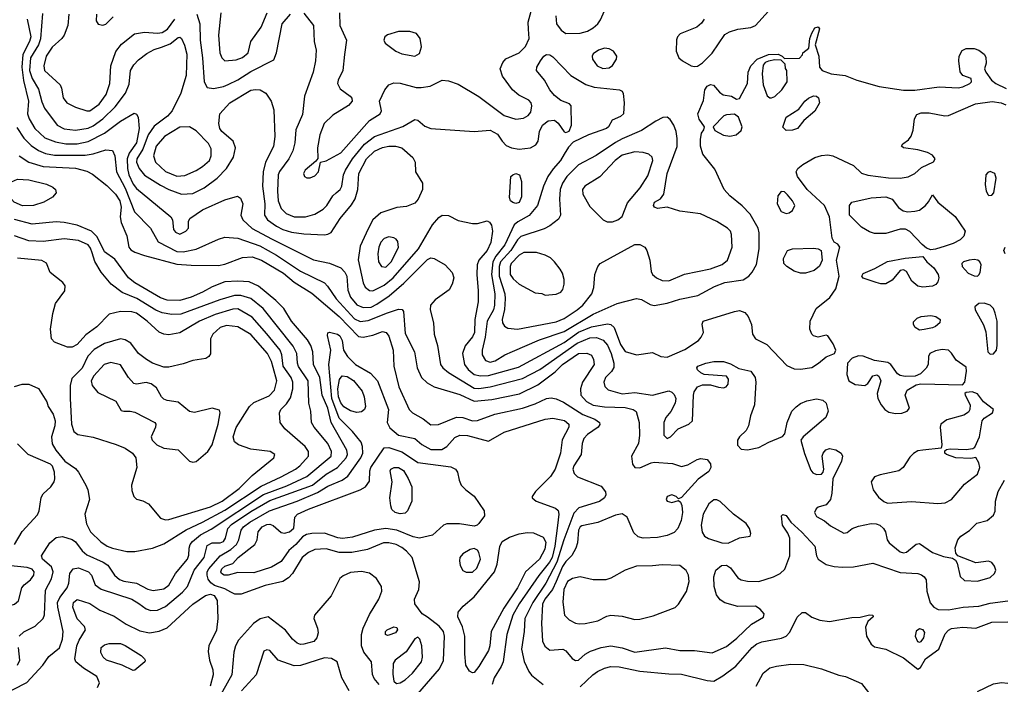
# Model space of a CAD drawing. Extents: x 1173029 to 1307123, y 522559 to 678521.
# Tile 476 of 623: x 1221448 to 1227572, y 627236 to 631371. Entities that reach past the tile are written whole.
import ezdxf

# ---------------------------------------------------------------- set-up
doc = ezdxf.new("R2010")
doc.units = 0

msp = doc.modelspace()

# ---------------------------------------------------------------- linework, layer by layer
at = {"layer": '0CON10XD'}
for points in [[(1221589.8, 631410.2), (1221577.8, 631252.2), (1221565.3, 631214.7), (1221515.2, 631135), (1221509, 631055), (1221525, 631005.4), (1221565, 630938.6), (1221585, 630860), (1221601.8, 630821.8), (1221681.1, 630715), (1221725, 630691.8), (1221795, 630683.8), (1221875, 630697.3), (1221905, 630711), (1221965.9, 630755), (1222041.5, 630828.5), (1222107.3, 630915), (1222129.4, 630970.6), (1222138, 631055), (1222158.9, 631091.1), (1222188, 631122), (1222239.5, 631160.5), (1222284.4, 631185.6), (1222330.6, 631199.4), (1222385, 631220.5), (1222435, 631260.9), (1222445, 631262.5), (1222455, 631254.4), (1222473.2, 631213.2), (1222487.2, 631157.2), (1222484.7, 631024.7), (1222451.2, 630915), (1222396.7, 630805), (1222368.6, 630771.4), (1222285, 630709.6), (1222247.5, 630655), (1222213.3, 630566.7), (1222176.7, 630505), (1222175, 630484), (1222190.7, 630445), (1222225, 630404.1), (1222325, 630340.8), (1222375, 630314.1), (1222455, 630285.4), (1222525, 630290.7), (1222595.6, 630325), (1222675.6, 630384.4), (1222734.6, 630445), (1222778, 630515), (1222790.4, 630575), (1222775.2, 630615.2), (1222706.2, 630675), (1222692.5, 630695), (1222686.1, 630725), (1222692.5, 630785), (1222755.6, 630854.4), (1222885, 630932), (1222915, 630937.7), (1222944.6, 630934.6), (1222979.4, 630915), (1223012.9, 630865), (1223029.6, 630809.6), (1223035.8, 630645), (1223026.8, 630583.2), (1222977.3, 630485), (1222962.2, 630425), (1222958.4, 630335), (1222973.3, 630225), (1222970.8, 630155), (1222990, 630125), (1223045, 630086.7), (1223085, 630064.8), (1223139.9, 630049.9), (1223215, 630038.9), (1223345, 630033.6), (1223365, 630036.5), (1223385, 630048.1), (1223442.5, 630135), (1223511.7, 630218.3), (1223534.2, 630255.8), (1223551.4, 630315), (1223558.1, 630415), (1223605.7, 630505), (1223655, 630552.3), (1223705, 630576.6), (1223745, 630584.2), (1223785, 630584.7), (1223824.7, 630574.7), (1223893, 630513), (1223907.5, 630485), (1223910.8, 630425), (1223954.4, 630354.4), (1223953.3, 630315), (1223926.2, 630253.8), (1223905, 630230), (1223855, 630209.2), (1223795, 630203.1), (1223695, 630170), (1223645, 630125.8), (1223615, 630070), (1223567, 629963), (1223553.4, 629876.6), (1223585, 629734.3), (1223597.7, 629707.7), (1223625, 629685.3), (1223645, 629684.7), (1223715, 629720), (1223771.1, 629765), (1223928.4, 629945), (1224015.6, 630094.4), (1224055, 630140.8), (1224075, 630154.4), (1224115, 630153.1), (1224175, 630122.2), (1224265, 630102.9), (1224296.2, 630103.8), (1224355, 630120), (1224371.1, 630111.1), (1224382.3, 630092.3), (1224390, 630055), (1224379.3, 629985), (1224355, 629935.6), (1224303.1, 629875), (1224293.8, 629845), (1224291.6, 629785), (1224300.5, 629685), (1224299.5, 629615), (1224279.7, 629505), (1224276.3, 629425), (1224265, 629398.9), (1224218.3, 629341.7), (1224202.7, 629295), (1224214.1, 629225), (1224237.2, 629195), (1224275, 629164.2), (1224314.4, 629154.4), (1224365, 629156.6), (1224550.5, 629209.5), (1224835, 629363.5), (1224925, 629426.9), (1225005, 629460.8), (1225105, 629478.6), (1225125, 629474.6), (1225146.5, 629456.5), (1225185, 629349.5), (1225215, 629307.1), (1225285, 629286.2), (1225385, 629300.8), (1225436.5, 629276.5), (1225475, 629272.1), (1225585, 629319.3), (1225670.5, 629375), (1225687.8, 629395), (1225701.9, 629425), (1225693.9, 629476.1), (1225700, 629495), (1225895, 629556.4), (1225925, 629560.9), (1225958.3, 629548.3), (1225980, 629525), (1225999.5, 629475), (1226006.9, 629415), (1226025, 629385.8), (1226095, 629350), (1226219.1, 629219.1), (1226265, 629199.4), (1226305, 629197.3), (1226375, 629207.9), (1226416.4, 629233.6), (1226465, 629273.3), (1226516.3, 629293.7), (1226524.2, 629315.8), (1226508.2, 629355), (1226475, 629403.3), (1226465, 629407.5), (1226414.1, 629395.9), (1226385, 629404.4), (1226375, 629414), (1226362.5, 629445), (1226364.3, 629495), (1226402.9, 629575), (1226488.3, 629641.7), (1226523.8, 629696.2), (1226545.8, 629775), (1226529.1, 629875), (1226550, 629955), (1226537.5, 629975), (1226515, 629987.5), (1226502.7, 630012.7), (1226485, 630143.8), (1226453.2, 630215), (1226347.3, 630315), (1226287.1, 630395), (1226278.8, 630425), (1226288.9, 630445), (1226320.1, 630469.9), (1226395, 630513.8), (1226435, 630526), (1226475, 630531.1), (1226505, 630523.8), (1226634, 630464), (1226685, 630416.9), (1226724, 630404), (1226852.6, 630387.4), (1226925, 630385.9), (1226975, 630393.3), (1227015.3, 630414.7), (1227057.9, 630452.1), (1227132.1, 630487.9), (1227142, 630505), (1227125, 630527.5), (1227095, 630544.2), (1227035, 630560.8), (1226945, 630573.8), (1226932.5, 630585), (1226940.5, 630599.5), (1226975.7, 630624.3), (1226993.4, 630646.6), (1227005.4, 630684.6), (1227013.6, 630755), (1227029.2, 630780.8), (1227055, 630791.2), (1227105, 630792.1), (1227203.4, 630773.4), (1227225, 630774.7), (1227392.9, 630847.1), (1227496.7, 630863.3)], [(1222699.5, 631415), (1222685.4, 631275), (1222693.9, 631165), (1222705, 631134.3), (1222725, 631115.6), (1222795, 631121.1), (1222835, 631136.4), (1222868.9, 631165), (1222886.7, 631235), (1222949.3, 631325), (1222987.1, 631415)], [(1223215, 631412.9), (1223275.7, 631335), (1223280, 631235), (1223291.7, 631181.7), (1223287.5, 631115), (1223274.4, 631045), (1223220.5, 630895), (1223207.8, 630782.2), (1223166.4, 630685), (1223158.7, 630605), (1223146.6, 630555), (1223122.2, 630505), (1223065, 630427.3), (1223055.8, 630405), (1223051.1, 630305), (1223057, 630245), (1223075, 630195.5), (1223105.6, 630165), (1223155, 630143.6), (1223225, 630144.2), (1223285, 630160.8), (1223335, 630192.7), (1223358.5, 630215), (1223395.3, 630274.7), (1223416, 630294), (1223441.5, 630315), (1223452.5, 630335), (1223463.3, 630405), (1223475.2, 630435), (1223519.3, 630505), (1223593.7, 630596.3), (1223655, 630643.5), (1223832.4, 630707.6), (1223905, 630750), (1223925, 630745.8), (1223968.3, 630708.3), (1224005, 630693.8), (1224275, 630675.6), (1224375, 630684.4), (1224419.8, 630659.8), (1224448.6, 630615), (1224475, 630589.5), (1224508, 630575), (1224555, 630564.8), (1224626, 630575), (1224658, 630592), (1224674.1, 630615.9), (1224681.8, 630675), (1224700.7, 630715), (1224735, 630742.1), (1224774, 630746), (1224797.4, 630727.4), (1224835, 630674), (1224845, 630670), (1224865, 630676.7), (1224880, 630715), (1224877.5, 630835), (1224867, 630847), (1224815, 630868), (1224775, 630899.2), (1224745, 630935.8), (1224711.9, 630995), (1224663.1, 631055), (1224664.4, 631075), (1224688.1, 631115), (1224708.6, 631145), (1224725, 631154.4), (1224745, 631152.2), (1224765, 631140.6), (1224876.7, 631025), (1224969.1, 630969.1), (1225021.5, 630951.5), (1225180, 630935), (1225196, 630926), (1225201.2, 630911.2), (1225208.9, 630855), (1225204, 630785), (1225185, 630769.2), (1225132.9, 630747.1), (1225110.8, 630705), (1225098, 630695), (1224985.6, 630654.4), (1224890.5, 630609.5), (1224861.7, 630578.3), (1224835, 630534.2), (1224812.5, 630495), (1224765.9, 630444.1), (1224732.8, 630395), (1224705.9, 630335), (1224668.9, 630215), (1224616.8, 630153.2), (1224546.1, 630113.9), (1224524.5, 630095.5), (1224465, 629970), (1224409.3, 629900.7), (1224390.3, 629865), (1224383.3, 629785), (1224403.7, 629665), (1224402.5, 629595), (1224394.5, 629565), (1224355.6, 629495), (1224344.4, 629395), (1224323.9, 629315), (1224325.2, 629285.2), (1224345, 629250.9), (1224375, 629240.4), (1224405, 629249.2), (1224465, 629285.4), (1224514.3, 629305.7), (1224680.6, 629379.4), (1224835, 629430.9), (1225015, 629539.8), (1225165, 629605.4), (1225285, 629637.3), (1225315, 629630), (1225369.1, 629599.1), (1225395, 629592.5), (1225475, 629607.5), (1225555, 629632.9), (1225665.3, 629654.7), (1225769.4, 629710.6), (1225835, 629735.9), (1225947.3, 629752.7), (1225983.3, 629775), (1226005, 629800), (1226031.9, 629848.1), (1226046.9, 629945), (1226047.7, 630045), (1226041.2, 630075), (1225992.1, 630162.1), (1225942.7, 630212.7), (1225864.7, 630274.7), (1225830, 630315), (1225771.7, 630441.7), (1225697.1, 630535), (1225682.2, 630585), (1225682.9, 630625), (1225688.8, 630665), (1225703.6, 630686.4), (1225707.5, 630705), (1225675, 630752.5), (1225666, 630785), (1225701.2, 630868.8), (1225710, 630935), (1225725, 630958), (1225745, 630968.1), (1225764.3, 630964.3), (1225801.1, 630921.1), (1225824.5, 630904.5), (1225875.7, 630895.7), (1225907, 630877), (1225925, 630880), (1225976, 630975), (1225980, 631045), (1225996, 631085), (1226035, 631126), (1226106, 631154), (1226166.1, 631156.1), (1226190, 631145), (1226205, 631130), (1226298.3, 631131.7), (1226317, 631153), (1226320, 631165), (1226357.5, 631195), (1226363.8, 631255), (1226375, 631287.5), (1226395, 631320), (1226415, 631326.7), (1226422.5, 631315), (1226396.2, 631215), (1226418, 631145), (1226422, 631075), (1226440, 631055), (1226494.7, 631034.7), (1226583.6, 631023.6), (1226655, 630995.6), (1226795, 630955.6), (1226945, 630933.5), (1227015, 630932.1), (1227167, 630953), (1227285, 630947.5), (1227315, 630954.4), (1227358.8, 630975), (1227368.8, 630985), (1227365.9, 631005.9), (1227315, 631023.8), (1227297, 631047), (1227288.8, 631115), (1227291.5, 631145), (1227311.2, 631178.8), (1227335, 631192.9), (1227385, 631192.9), (1227415, 631182.5)], [(1223437.1, 631415), (1223440, 631335), (1223480.6, 631245), (1223468.9, 631155), (1223457.5, 631055), (1223428.5, 630995), (1223425.6, 630975), (1223442.1, 630942.1), (1223504.3, 630895), (1223513.2, 630883.2), (1223516, 630865), (1223492.6, 630837.4), (1223395, 630777.8), (1223341.5, 630725), (1223314.6, 630655), (1223301.1, 630575), (1223301.7, 630508.3), (1223289.3, 630490.7), (1223224.3, 630435), (1223212.9, 630415), (1223220, 630395), (1223235, 630387.5), (1223255, 630387.1), (1223285, 630399.4), (1223306.9, 630425), (1223320, 630485), (1223355, 630492.5), (1223445, 630543.1), (1223625, 630744.4), (1223690, 630785), (1223699.2, 630805), (1223686.7, 630865), (1223718.8, 630935), (1223744.2, 630965.8), (1223775, 630977.5), (1223815, 630975.5), (1223915, 630950.4), (1223945, 630949.1), (1224002.4, 630957.6), (1224075, 630994.5), (1224115, 630991.5), (1224175, 630970), (1224303.1, 630893.1), (1224461.4, 630775), (1224535, 630753.3), (1224581.5, 630758.5), (1224610.6, 630775), (1224626.7, 630795), (1224633.1, 630835), (1224629.4, 630855), (1224615, 630871.4), (1224552.6, 630902.6), (1224514.1, 630934.1), (1224450.9, 631020.9), (1224437.7, 631065), (1224452.7, 631105), (1224471.7, 631128.3), (1224555, 631164.6), (1224594, 631205), (1224616.7, 631255), (1224612.7, 631312.7), (1224610.8, 631355), (1224630.5, 631425)], [(1224783.8, 631395), (1224787.3, 631345), (1224815.3, 631305.3), (1224845, 631284.5), (1224935, 631287.2), (1224979.5, 631300.5), (1225015, 631320), (1225044.6, 631345.4), (1225060.5, 631369.5), (1225099.5, 631460.5)], [(1225645, 631079.4), (1225665, 631083.1), (1225695, 631102.9), (1225755, 631162.9), (1225835, 631278.6), (1225863.3, 631295), (1225915, 631311.9), (1225995, 631322.5), (1226025, 631334.3), (1226105.6, 631425)], [(1221495.4, 631375.4), (1221517.8, 631265), (1221509.6, 631235), (1221468.5, 631155), (1221461.6, 631075), (1221472.5, 630992.5), (1221503.8, 630865), (1221497.2, 630785), (1221507.2, 630755), (1221542.4, 630695), (1221605, 630636.4), (1221670.4, 630610.4), (1221735, 630599.4), (1221805, 630599.6), (1221875, 630612.4), (1221975, 630664.3), (1222075, 630740), (1222161.1, 630788.9), (1222175, 630784.2), (1222184.7, 630764.7), (1222190.4, 630695), (1222174.5, 630605), (1222129.9, 630540.1), (1222115.9, 630505), (1222118, 630445), (1222126.9, 630405), (1222155, 630347.2), (1222175, 630320.4), (1222388.6, 630145), (1222398.6, 630125), (1222404.1, 630065.9), (1222418.3, 630048.3), (1222445, 630037.5), (1222482, 630055), (1222497.5, 630075), (1222499.2, 630115), (1222507.5, 630135), (1222585, 630188.2), (1222725, 630249.5), (1222803.9, 630273.9), (1222820.8, 630260.8), (1222835.5, 630225.5), (1222823.8, 630155), (1222836, 630125), (1222895, 630072.6), (1223015, 630008.5), (1223275, 629876.4), (1223375, 629857.3), (1223445, 629827.3), (1223470.3, 629800.3), (1223483.7, 629775), (1223488.3, 629688.3), (1223505.8, 629645), (1223545, 629596.6), (1223585, 629579.8), (1223635, 629582.7), (1223669.8, 629600.2), (1223746.2, 629653.8), (1223838.1, 629731.9), (1223985, 629878.2), (1224005, 629888.6), (1224025.7, 629885.7), (1224095.5, 629845), (1224137.6, 629797.6), (1224148.5, 629765), (1224137.9, 629725), (1224119.1, 629690.9), (1224031.5, 629628.5), (1224003.9, 629595), (1224000.4, 629565), (1224021.8, 629485), (1224027.1, 629415), (1224047.7, 629345), (1224066.2, 629225), (1224080, 629205), (1224116, 629176), (1224275, 629079.3), (1224305, 629077), (1224375, 629087), (1224575, 629139.6), (1224684.1, 629195), (1224915, 629359.2), (1224995, 629391), (1225035, 629393), (1225077.7, 629377.7), (1225105, 629345.5), (1225127.2, 629295), (1225144.8, 629235), (1225143.8, 629206.2), (1225128.7, 629181.3), (1225091.1, 629145), (1225081.2, 629115), (1225088.5, 629088.5), (1225108.7, 629068.7), (1225195, 629042.8), (1225275, 629051.2), (1225385, 629035.4), (1225485, 629060.9), (1225504.6, 629054.6), (1225519.8, 629039.8), (1225530, 629015), (1225524.3, 628985.7), (1225497.3, 628932.7), (1225467.5, 628895), (1225455.7, 628864.3), (1225455.7, 628785.7), (1225475, 628765.8), (1225495.8, 628775), (1225544.5, 628825.5), (1225610, 628855), (1225633.3, 628875), (1225640, 629035), (1225644.1, 629055.9), (1225665, 629087.5), (1225695, 629100), (1225745, 629100), (1225795, 629083.8), (1225825, 629081.2), (1225842.3, 629087.7), (1225855.8, 629104.2), (1225856.2, 629135), (1225845, 629153.3), (1225705, 629163.8), (1225683.9, 629173.9), (1225665, 629192.5), (1225660, 629205), (1225666.7, 629215), (1225715.5, 629234.5), (1225765, 629243.6), (1225825, 629243.6), (1225869.8, 629229.8), (1225920.6, 629200.6), (1225995, 629183.8), (1226022.9, 629145), (1226026.8, 629116.8), (1226019.2, 628975), (1225994.6, 628905.4), (1225982.1, 628845), (1225966, 628815), (1225924.5, 628775), (1225913.8, 628755), (1225913.3, 628723.3), (1225935, 628698.1), (1225975, 628695.4), (1226045, 628709.4), (1226107.3, 628742.7), (1226192.4, 628777.6), (1226208, 628795), (1226222.2, 628865), (1226251.9, 628935), (1226276.9, 628963.1), (1226305, 628982.5), (1226345, 629000), (1226405, 629012.5), (1226444.5, 629004.5), (1226464.2, 628985), (1226477.5, 628935), (1226461.9, 628895), (1226321.2, 628775), (1226306.2, 628755), (1226328.8, 628671.2), (1226368.8, 628568.8), (1226382.4, 628552.4), (1226405, 628541.9), (1226435, 628544), (1226446.2, 628555), (1226449.2, 628575), (1226440.4, 628655), (1226445.5, 628675), (1226462.9, 628695), (1226485, 628702.3), (1226525.3, 628695.3), (1226557.5, 628675), (1226567.1, 628655), (1226560.8, 628625), (1226506.2, 628515), (1226500, 628425), (1226490.8, 628385), (1226465, 628352), (1226415, 628338), (1226401.7, 628328.3), (1226392.2, 628305), (1226405, 628279.2), (1226455, 628252), (1226491.7, 628221.7), (1226575, 628176.7), (1226595, 628180), (1226626.2, 628205), (1226665, 628220.5), (1226745, 628236.8), (1226775, 628233.8), (1226797.5, 628225), (1226820.8, 628205), (1226832.5, 628185), (1226844.3, 628135), (1226857.1, 628115), (1226925, 628060.6), (1226945, 628053.1), (1226965, 628056.9), (1227023.3, 628106.7), (1227045, 628111.1), (1227126.6, 628056.6)], [(1221753.9, 631405), (1221748.5, 631335), (1221725.6, 631275), (1221711.4, 631255), (1221650.1, 631199.9), (1221612.4, 631145), (1221599.4, 631085), (1221603.4, 631055), (1221699.1, 630965), (1221708.8, 630945), (1221719.6, 630885), (1221742.5, 630855), (1221795, 630827.4), (1221865, 630803.5), (1221885, 630804.7), (1221942, 630845), (1221985.9, 630905), (1222008.4, 630975), (1222015.8, 631084.2), (1222047, 631173), (1222081.3, 631218.7), (1222162.5, 631282.5), (1222225, 631294), (1222305, 631287.4), (1222335, 631291.2), (1222368, 631312), (1222413, 631375)], [(1221926.2, 631405), (1221923.8, 631365), (1221936.7, 631343.3), (1221965, 631338), (1221985, 631344), (1222030.7, 631389.3)], [(1222549.2, 631405), (1222568.8, 631345), (1222570, 631245), (1222584.8, 631135), (1222594.7, 630984.7), (1222615, 630950), (1222653.2, 630943.2), (1222715, 630954.7), (1222745, 630967.2), (1222805, 630996.5), (1222885, 631049.7), (1223029.3, 631120.7), (1223045.4, 631164.6), (1223080.4, 631345), (1223131.9, 631405)], [(1225705, 631375.7), (1225689.5, 631350.5), (1225660.8, 631325), (1225557.3, 631282.7), (1225540, 631265), (1225533.6, 631246.4), (1225531.5, 631175), (1225547.8, 631135), (1225570.8, 631115), (1225625, 631084.4), (1225645, 631079.4)], [(1223905, 631144.3), (1223935, 631161.2), (1223947.6, 631202.4), (1223940, 631255), (1223915.4, 631285.4), (1223875, 631297.8), (1223805, 631297.8), (1223735, 631277.1), (1223720, 631265), (1223712.5, 631245), (1223722, 631225), (1223788.8, 631175), (1223825, 631159.4), (1223905, 631144.3)], [(1225075, 631068.5), (1225115, 631071.1), (1225135, 631085.8), (1225160.5, 631125), (1225161.5, 631145), (1225141.1, 631175), (1225115, 631190), (1225085, 631193.6), (1225047.8, 631182.2), (1225015, 631158), (1225008.6, 631145), (1225011.9, 631125), (1225040, 631085), (1225075, 631068.5)], [(1227415, 631182.5), (1227446.7, 631156.7), (1227457.3, 631137.3), (1227459.5, 631100.5), (1227450, 631065), (1227456.7, 631045), (1227493.8, 630995), (1227519.4, 630975), (1227585, 630942.3)], [(1226125, 630884.3), (1226145, 630894.3), (1226189.2, 630935), (1226221.4, 630985), (1226220, 631055), (1226211.7, 631068.3), (1226210, 631095), (1226185, 631120), (1226145, 631121.2), (1226105.9, 631114.1), (1226085.9, 631104.1), (1226072.5, 631087.5), (1226066.9, 631035), (1226071.9, 630965), (1226098.3, 630898.3), (1226113.3, 630885), (1226125, 630884.3)], [(1226215, 630682), (1226195, 630702.5), (1226216.2, 630765), (1226294.5, 630815.5), (1226332.5, 630865), (1226355, 630882.9), (1226385, 630897.8), (1226405, 630895.6), (1226416.7, 630885), (1226423.3, 630855), (1226395, 630802), (1226325.6, 630744.4), (1226286.2, 630695), (1226255, 630684), (1226215, 630682)], [(1227496.7, 630863.3), (1227553.3, 630853.3), (1227581.2, 630841.2)], [(1224545, 629444.6), (1224785, 629492.2), (1224835, 629511.6), (1224916.1, 629565), (1224951.1, 629595), (1225006.2, 629665), (1225018.5, 629705), (1225025.5, 629785), (1225044.3, 629835), (1225059.2, 629855), (1225275, 629973.1), (1225305, 629971.9), (1225335.8, 629955), (1225348.6, 629935), (1225368.6, 629875), (1225375.7, 629805), (1225384.2, 629785), (1225409.2, 629765), (1225445, 629748.5), (1225485, 629746.2), (1225582.6, 629787.4), (1225745, 629821.2), (1225817, 629847), (1225850, 629875), (1225879.5, 629955), (1225876.5, 630035), (1225868.5, 630055), (1225850, 630075), (1225785, 630115.4), (1225682.6, 630162.6), (1225555, 630180), (1225475, 630204.2), (1225415, 630195.8), (1225396.2, 630205), (1225390, 630215), (1225396, 630235), (1225435, 630256.2), (1225454.6, 630285.4), (1225476.2, 630415), (1225538.2, 630581.8), (1225538.5, 630631.5), (1225531.2, 630675), (1225516.9, 630715), (1225495, 630750), (1225475, 630764.6), (1225448.1, 630761.9), (1225405, 630740.9), (1225315, 630681.5), (1225195, 630630.8), (1225155, 630606.7), (1225034.5, 630525.5), (1224925, 630468.5), (1224851.3, 630395), (1224824.2, 630355), (1224810, 630315), (1224805.9, 630255), (1224812.2, 630155), (1224799.2, 630130.8), (1224745, 630089.1), (1224709.6, 630070.4), (1224565, 630022.1), (1224545, 630001.4), (1224503.6, 629935), (1224438.5, 629865), (1224431, 629835), (1224430.4, 629775), (1224465.7, 629665), (1224468.9, 629635), (1224462.8, 629567.2), (1224448.4, 629505), (1224450.4, 629485), (1224464.1, 629464.1), (1224485, 629451.5), (1224545, 629444.6)], [(1225865, 630647.1), (1225905, 630654.2), (1225935, 630681.2), (1225941.4, 630705), (1225918.8, 630765), (1225895, 630782.5), (1225845, 630780), (1225827.7, 630772.3), (1225762.5, 630705), (1225771.2, 630681.2), (1225825, 630652.9), (1225865, 630647.1)], [(1221430.9, 630700.9), (1221475, 630633.3), (1221519, 630589), (1221565, 630557.9), (1221609.2, 630539.2), (1221665, 630528.3), (1221855, 630529.4), (1221905, 630536.6), (1221985, 630561.1), (1222026.4, 630556.4), (1222040.4, 630525), (1222050.5, 630425), (1222105, 630322), (1222161.9, 630175), (1222262.2, 630075), (1222309.5, 629989.5), (1222425, 629928), (1222464.1, 629925.9), (1222546.4, 629943.6), (1222685, 630006.2), (1222725, 630017.1), (1222805, 630011.4), (1222942.1, 629965), (1223045.1, 629905.1), (1223195, 629806.1), (1223343.4, 629733.4), (1223363.5, 629713.5), (1223416.7, 629635), (1223530.4, 629510.4), (1223565, 629494.3), (1223615, 629499), (1223735, 629547.5), (1223805, 629570), (1223827.3, 629567.3), (1223835.8, 629555), (1223845, 629418.8), (1223903.3, 629305), (1223920, 629205), (1223947.5, 629145), (1223982.3, 629112.3), (1224026.7, 629086.7), (1224185, 629039.5), (1224275, 628997.1), (1224385, 629008.9), (1224557.5, 629042.5), (1224671, 629099), (1224779.9, 629180.1), (1224825.3, 629225), (1224925, 629293.3), (1224975.9, 629295.9), (1225003.9, 629283.9), (1225017.1, 629257.1), (1225022, 629225), (1224949.4, 629115), (1224935.9, 629075), (1224939.4, 629035), (1224972.8, 628995), (1225015, 628973.1), (1225085, 628962.2), (1225215, 628957.4), (1225265, 628945.9), (1225282.4, 628932.4), (1225300.9, 628865), (1225302.9, 628785), (1225296.9, 628733.1), (1225253.5, 628655), (1225260, 628605), (1225274, 628585), (1225305, 628582.2), (1225375, 628614.4), (1225395, 628617.8), (1225508.9, 628608.9), (1225565, 628590), (1225605, 628601.2), (1225662.5, 628635), (1225685, 628640), (1225725, 628633.8), (1225745, 628606.7), (1225748.1, 628585), (1225735, 628560), (1225668.6, 628511.4), (1225565, 628397.5), (1225545, 628390), (1225532.5, 628405), (1225505, 628414), (1225475, 628403.3), (1225470, 628385), (1225476.2, 628375), (1225505, 628367.5), (1225545, 628380), (1225558.3, 628368.3), (1225567.6, 628347.6), (1225571.5, 628305), (1225563.6, 628255), (1225541.2, 628205), (1225518.7, 628181.3), (1225475, 628161.6), (1225415, 628149.6), (1225325.7, 628145.7), (1225295, 628152.5), (1225268.1, 628178.1), (1225227.1, 628275), (1225195, 628296.2), (1225155, 628288.9), (1225045, 628242.2), (1224945, 628221.1), (1224934.5, 628215), (1224923.6, 628195), (1224916.9, 628115), (1224907.4, 628082.6), (1224883.2, 628036.8), (1224845, 627999.4), (1224825, 627969.7), (1224784.3, 627875), (1224761.9, 627825), (1224715, 627764.7), (1224700.5, 627735), (1224693.3, 627615), (1224700.5, 627505), (1224715, 627472), (1224745, 627448), (1224827.5, 627455), (1224844.2, 627444.2), (1224885, 627396), (1224905, 627384.4), (1224925, 627385.6), (1224966.1, 627423.9), (1224998.8, 627441.2), (1225065, 627463.8), (1225125, 627475.4), (1225195, 627462.9), (1225275.3, 627434.7), (1225465, 627463.3), (1225555, 627445.3), (1225645, 627446.8), (1225755, 627431.5), (1225845, 627471.8), (1225908, 627522)], [(1222425, 630398.1), (1222475, 630401.9), (1222545, 630432.2), (1222585, 630457.5), (1222627.9, 630495), (1222639.2, 630525), (1222638.5, 630568.5), (1222622, 630602), (1222545, 630680), (1222505, 630704.4), (1222445, 630703.2), (1222349.6, 630645), (1222297.1, 630585), (1222281.4, 630525), (1222292.2, 630485), (1222355, 630425.9), (1222425, 630398.1)], [(1221445, 630523.2), (1221505, 630484.3), (1221595, 630457.3), (1221795, 630446.5), (1221865, 630428.8), (1221900.8, 630410.8), (1221989.5, 630339.5), (1222045, 630286.1), (1222070.4, 630245), (1222079.6, 630205), (1222074.2, 630145), (1222078.5, 630108.5), (1222114.1, 630025.9), (1222126.4, 629956.4), (1222139.8, 629939.8), (1222164.7, 629924.7), (1222223.6, 629903.6), (1222425, 629850.9), (1222515, 629843.2), (1222685, 629841.5), (1222725, 629850), (1222835, 629891.6), (1222893.6, 629896.4), (1222951.8, 629875), (1223090, 629795), (1223155, 629738.9), (1223265, 629670.3), (1223435, 629524.8), (1223555, 629400), (1223584.6, 629395.4), (1223645, 629408.2), (1223705, 629430.3), (1223728.2, 629425), (1223745, 629401.4), (1223771.1, 629315), (1223774.5, 629215), (1223806.4, 629086.4), (1223871.8, 628945), (1223891.9, 628925), (1223958.5, 628888.5), (1224005, 628849.6), (1224053.1, 628853.1), (1224165, 628898.2), (1224205, 628896.4), (1224265.3, 628875.3), (1224295, 628876.8), (1224404, 628916), (1224575.9, 628954.1), (1224655, 628981.1), (1224725, 629013.5), (1224755, 629018.7), (1224785, 629013.1), (1224831.7, 628991.7), (1224951.8, 628915), (1225025.2, 628885.2), (1225053.8, 628865), (1225056.6, 628853.4), (1225047.1, 628835), (1224979.8, 628790.2), (1224958.1, 628765), (1224946.8, 628735), (1224941.2, 628665), (1224894.5, 628595.5), (1224888.8, 628575), (1224897.2, 628547.2), (1224917, 628527), (1225065, 628468.6), (1225092.7, 628432.7), (1225094.2, 628415), (1225085.7, 628395), (1225055, 628373.5), (1224926.1, 628333.9), (1224895, 628300), (1224831.9, 628135), (1224789.5, 627995), (1224721.4, 627865), (1224639.1, 627745), (1224590.6, 627645), (1224586.5, 627565), (1224569.5, 627455), (1224586.8, 627376.8), (1224614.8, 627314.8), (1224632.6, 627292.6), (1224705, 627233.6)], [(1225135, 630112.9), (1225168, 630125), (1225195, 630146), (1225228.3, 630231.7), (1225307.9, 630325), (1225355, 630400), (1225386.1, 630495), (1225381.8, 630515), (1225360.8, 630535), (1225325.3, 630545.3), (1225275, 630548.4), (1225195, 630528.9), (1225152.1, 630495), (1225056.9, 630393.1), (1224964, 630335), (1224948, 630315), (1224951.4, 630285), (1224995, 630208.1), (1225077.5, 630125), (1225103.3, 630113.3), (1225135, 630112.9)], [(1227477, 630277), (1227495, 630280), (1227508, 630295), (1227522.9, 630385), (1227514.2, 630414.2), (1227485, 630427.5), (1227469.7, 630420.3), (1227458, 630405), (1227452.9, 630345), (1227460, 630305), (1227471.7, 630281.7), (1227477, 630277)], [(1221465, 630213.5), (1221413.3, 630235), (1221398.2, 630255), (1221388.3, 630288.3), (1221385.5, 630335), (1221397.7, 630362.3), (1221435, 630379.1), (1221505, 630375.3), (1221615, 630347.3), (1221655, 630329.2), (1221671.2, 630315), (1221675.9, 630294.1), (1221653, 630267), (1221598.8, 630235), (1221535, 630214.6), (1221465, 630213.5)], [(1224535, 630226.9), (1224515, 630232.9), (1224502, 630245), (1224494.2, 630265), (1224503.8, 630395), (1224515, 630406.7), (1224535, 630413.3), (1224556.2, 630405), (1224570, 630365), (1224568.9, 630268.9), (1224555, 630234.4), (1224535, 630226.9)], [(1226215, 630164.4), (1226235, 630169.4), (1226255, 630184.2), (1226270, 630215), (1226255.5, 630245), (1226225, 630281.9), (1226205, 630299.4), (1226185, 630302), (1226164.3, 630275), (1226160.5, 630225), (1226185, 630176.9), (1226215, 630164.4)], [(1227115, 629938.8), (1227089.5, 629949.5), (1227061.7, 629971.7), (1226985, 630054), (1226958.5, 630068.5), (1226925, 630068.1), (1226835, 630040.5), (1226765, 630041.1), (1226735, 630051.4), (1226685, 630080.8), (1226610, 630155), (1226608.8, 630215), (1226625, 630236.2), (1226745, 630262.3), (1226835, 630269.3), (1226875, 630254.6), (1226915, 630202.5), (1226942.8, 630182.8), (1226973.3, 630176.7), (1227015, 630179.2), (1227045, 630186.9), (1227082.2, 630215), (1227102, 630238), (1227125, 630282.5), (1227160, 630235), (1227266.2, 630146.2), (1227328.1, 630055), (1227320.6, 630025), (1227298.5, 630001.5), (1227255, 629977.9), (1227205, 629961.8), (1227145, 629944.3), (1227115, 629938.8)], [(1221235, 627116.5), (1221493.3, 627246.7), (1221592.2, 627355), (1221630.5, 627409.5), (1221695, 627463.1), (1221713.6, 627516.4), (1221718.1, 627565), (1221685.6, 627715), (1221684.4, 627745), (1221697.6, 627775), (1221743.3, 627835), (1221753.7, 627865), (1221759.7, 627925), (1221781.2, 627955), (1221815, 627961), (1221875.6, 627935), (1221895.7, 627915), (1221918.1, 627855), (1221955, 627827.7), (1222145, 627765.3), (1222189, 627739), (1222235, 627705.5), (1222265, 627695.5), (1222305, 627697.9), (1222355, 627719.6), (1222460.8, 627809.2), (1222492.2, 627845), (1222534.3, 627945), (1222596.6, 628025), (1222615, 628099.1), (1222645, 628116.8), (1222695, 628116.7), (1222715.2, 628124.8), (1222727.7, 628145), (1222742.7, 628205), (1222765, 628230.3), (1222885, 628310.3), (1223005, 628378.4), (1223269.4, 628475), (1223355, 628542.4), (1223425, 628585.3), (1223479.8, 628645), (1223487.3, 628665), (1223482.5, 628692.5), (1223385.4, 628865.4), (1223365.4, 628955), (1223328.7, 629035), (1223315.9, 629145), (1223276.7, 629225), (1223272.3, 629305), (1223259.4, 629345), (1223239.3, 629379.3), (1223139.3, 629495), (1223091.5, 629575), (1223042.3, 629625), (1222932.7, 629712.7), (1222875, 629740.3), (1222805, 629745.3), (1222725, 629740.8), (1222645, 629710), (1222585, 629676.7), (1222514.4, 629645), (1222445, 629623.5), (1222365, 629626.2), (1222325, 629640.5), (1222165, 629733.7), (1222125.4, 629765), (1222040.6, 629880.6), (1221975, 629927.5), (1221929.9, 630019.9), (1221895, 630054.8), (1221805, 630092.5), (1221725, 630110), (1221675, 630113.3), (1221525, 630100), (1221415, 630128.1)], [(1221445.7, 627535), (1221475, 627563.1), (1221545, 627597.3), (1221595, 627644.4), (1221601.9, 627668.1), (1221608.8, 627821.2), (1221647, 627893), (1221656.8, 627935), (1221645.7, 627965.7), (1221590.4, 628015), (1221584.6, 628035), (1221636.4, 628115), (1221675, 628148.5), (1221715, 628155.9), (1221775, 628137.1), (1221795, 628121.5), (1221836.1, 628066.1), (1221865, 628040.4), (1221966.6, 627996.6), (1221997.1, 627977.1), (1222038.6, 627915), (1222068.3, 627888.3), (1222095, 627878.4), (1222175, 627865.6), (1222245, 627827.8), (1222278.5, 627818.5), (1222345, 627830), (1222375, 627852.9), (1222416.7, 627925), (1222492.6, 628015), (1222500.7, 628039.3), (1222503.4, 628083.4), (1222509.2, 628105), (1222523.6, 628125), (1222572.9, 628165), (1222638.6, 628201.4), (1222965, 628416.3), (1223110.1, 628469.9), (1223235, 628529.6), (1223384.7, 628655), (1223388.3, 628685), (1223365, 628734.5), (1223279.1, 628835), (1223262.5, 628865), (1223258.2, 628935), (1223245.9, 628985.9), (1223242, 629125), (1223182.6, 629212.6), (1223175.2, 629235), (1223172.7, 629295), (1223149.6, 629339.6), (1222961.8, 629575), (1222885, 629635.8), (1222824.5, 629654.5), (1222785.2, 629655.2), (1222692.5, 629627.5), (1222450.5, 629539.5), (1222395, 629536.9), (1222335, 629547.6), (1222295, 629564.8), (1222175.9, 629635.9), (1222084.8, 629674.8), (1222016.3, 629726.3), (1221955, 629799.5), (1221916.3, 629866.3), (1221899.5, 629920.5), (1221889.6, 629949.6), (1221875, 629970), (1221815, 629996.6), (1221725, 630006.9), (1221595, 629991.8), (1221505.7, 629995.7), (1221415, 630027.1)], [(1223725, 629832), (1223758.2, 629865), (1223804.5, 629954.5), (1223800.4, 629990.4), (1223790.8, 630005), (1223774.5, 630014.5), (1223745, 630019.6), (1223715, 630009.6), (1223695, 629986.2), (1223681.6, 629955), (1223676.2, 629915), (1223679.6, 629865), (1223699.4, 629835), (1223725, 629832)], [(1226305, 629793.3), (1226265, 629807.5), (1226220, 629835), (1226200.6, 629855), (1226198.1, 629885), (1226224.6, 629935.4), (1226255, 629945.4), (1226385, 629950), (1226415.7, 629945.7), (1226433.8, 629935), (1226439.1, 629875), (1226422.2, 629837.8), (1226389.5, 629810.5), (1226335, 629793.5), (1226305, 629793.3)], [(1227577.5, 629915), (1227568.8, 629935), (1227578.8, 629955)], [(1221415, 629088), (1221463.6, 629103.6), (1221505, 629103.8), (1221565.7, 629075.7), (1221616.7, 628993.3), (1221626.2, 628965), (1221655.8, 628915.8), (1221668.1, 628875), (1221667.5, 628845), (1221646.9, 628775), (1221651.3, 628731.3), (1221673.5, 628693.5), (1221729.2, 628625), (1221795, 628578.2), (1221815, 628556.5), (1221859.3, 628475), (1221871.1, 628445), (1221881.5, 628385), (1221853.6, 628295), (1221863.9, 628235), (1221888.2, 628185), (1221952.6, 628122.6), (1221991.9, 628095), (1222025, 628081.8), (1222115, 628061.5), (1222165, 628061.1), (1222275, 628083.8), (1222345, 628109.6), (1222483.3, 628196.7), (1222584.6, 628244.6), (1222725, 628320), (1222950.4, 628469.6), (1223075, 628525.7), (1223162.9, 628575), (1223190, 628595), (1223245.4, 628655), (1223245.4, 628685), (1223224.8, 628714.8), (1223096.7, 628825), (1223068.1, 628865), (1223063.3, 628925), (1223072.5, 628945), (1223108.4, 628981.6), (1223132.1, 629017.9), (1223146.5, 629073.5), (1223146.7, 629115), (1223136.1, 629145), (1223086.9, 629215), (1223078.1, 629285), (1223067.8, 629315), (1222985.6, 629415.6), (1222895, 629520), (1222805, 629572.7), (1222775, 629570.2), (1222663.2, 629536.8), (1222566.5, 629495), (1222445, 629423.1), (1222375, 629410.9), (1222343.9, 629413.9), (1222316.1, 629426.1), (1222241.2, 629495), (1222174.4, 629545), (1222145, 629553.6), (1222075, 629554.6), (1222005, 629539.4), (1221929, 629461), (1221860.3, 629409.7), (1221805, 629349.6), (1221775, 629333.6), (1221745, 629333.3), (1221664.1, 629364.1), (1221646, 629385), (1221640.5, 629445), (1221653.8, 629543.8), (1221671.5, 629605), (1221728.6, 629685), (1221732, 629715), (1221717, 629737), (1221638.7, 629798.7), (1221615, 629855.6), (1221585, 629872.9), (1221435, 629888.2)], [(1224717, 629657), (1224785, 629663.3), (1224815, 629676.7), (1224827, 629693), (1224835.7, 629725), (1224835.5, 629755), (1224824.7, 629794.7), (1224809.9, 629819.9), (1224775.3, 629865.3), (1224749.1, 629889.1), (1224716.8, 629906.8), (1224663.2, 629923.2), (1224585, 629921.8), (1224555, 629906.5), (1224505.3, 629855), (1224498.7, 629835), (1224499.6, 629785), (1224518.2, 629758.2), (1224555, 629726.1), (1224655, 629672.5), (1224695, 629668), (1224717, 629657)], [(1227065, 629707.1), (1227035, 629712.7), (1226996.5, 629745), (1226965, 629803.8), (1226945, 629815.8), (1226925, 629810), (1226875, 629750), (1226835, 629728.6), (1226805, 629727.1), (1226775.6, 629735.6), (1226695, 629763.8), (1226686.7, 629775), (1226695, 629791.2), (1226767.9, 629822.1), (1226845, 629866.5), (1226955, 629887.8), (1227065, 629897.5), (1227090, 629865), (1227135, 629826.9), (1227160.8, 629785), (1227164.5, 629765), (1227158.9, 629741.1), (1227146.2, 629723.8), (1227125, 629712.2), (1227065, 629707.1)], [(1227405, 629776.2), (1227415, 629783.8), (1227422.7, 629797.3), (1227428.5, 629845), (1227419.5, 629865), (1227406.9, 629875), (1227385, 629879.3), (1227353.3, 629875), (1227318, 629865), (1227307.5, 629855), (1227311.4, 629835), (1227347.5, 629795), (1227385, 629777.5), (1227405, 629776.2)], [(1227485, 629289.4), (1227505, 629292.7), (1227523.5, 629315), (1227528.9, 629345), (1227527.2, 629495), (1227515.9, 629545.9), (1227504.4, 629575), (1227484, 629595), (1227447, 629607), (1227414.6, 629605.4), (1227389.4, 629585), (1227390.6, 629565), (1227442.7, 629472.7), (1227458.3, 629428.3), (1227469.5, 629305), (1227485, 629289.4)], [(1227045, 629438.6), (1227018.6, 629455), (1227008.1, 629475), (1227007.9, 629492.1), (1227030, 629515), (1227055, 629524.6), (1227115, 629530.4), (1227146.2, 629525), (1227174.2, 629505), (1227172.5, 629485), (1227145, 629463.1), (1227125, 629453.3), (1227075, 629444.4), (1227045, 629438.6)], [(1222355, 628258.2), (1222375, 628262), (1222635, 628340), (1222707.2, 628375), (1222814.1, 628455), (1222894.3, 628535.7), (1223029.2, 628645), (1223036, 628665), (1223006.2, 628685), (1222885, 628698.8), (1222809.4, 628725), (1222785.4, 628745), (1222776.1, 628775), (1222795, 628834.3), (1222876.7, 628965), (1222905, 628988.4), (1222999.7, 629030.3), (1223032.5, 629065), (1223047.1, 629125), (1223025, 629208.1), (1223014.8, 629245), (1222990.5, 629295), (1222885, 629412.2), (1222805, 629460.8), (1222735, 629468.2), (1222695, 629455.9), (1222648.8, 629415), (1222634.5, 629384.5), (1222635, 629292.5), (1222625.5, 629274.5), (1222606.7, 629263.3), (1222525, 629251.1), (1222465, 629230), (1222375, 629209.1), (1222345, 629209.1), (1222275, 629233.8), (1222236.4, 629256.4), (1222187.8, 629295), (1222139.4, 629359.4), (1222105, 629378.5), (1222074.5, 629384.5), (1221975, 629355.9), (1221910.7, 629319.3), (1221872.9, 629277.1), (1221836.1, 629203.9), (1221772.3, 629137.7), (1221761.5, 629095), (1221761.3, 629015), (1221769.8, 628855), (1221785, 628807.8), (1221809.5, 628789.5), (1221905, 628773.8), (1222047.4, 628727.4), (1222105, 628704.5), (1222150, 628675), (1222170.6, 628645), (1222177.5, 628585), (1222143.3, 628475), (1222145, 628442.5), (1222158, 628405), (1222175, 628388), (1222215, 628377.5), (1222249.4, 628359.4), (1222325, 628268.8), (1222355, 628258.2)], [(1223925, 627175.5), (1224059.1, 627330.9), (1224085.3, 627384.7), (1224090.7, 627535), (1224083.9, 627565), (1224058.1, 627598.1), (1223985, 627653.2), (1223951.4, 627675), (1223905.8, 627735.8), (1223904.3, 627765), (1223931.4, 627825), (1223935.8, 627874.2), (1223888.5, 628025), (1223855, 628064.6), (1223825, 628088), (1223790.8, 628105), (1223745, 628116.3), (1223712, 628115), (1223612, 628075), (1223515, 628055.2), (1223435, 628056.7), (1223355, 628078.8), (1223285, 628074.2), (1223245, 628055.8), (1223205.4, 628025), (1223144.8, 627925.2), (1223120.8, 627899.2), (1223085, 627875.4), (1222975, 627850.3), (1222825, 627797.5), (1222787.3, 627797.3), (1222761.7, 627808.3), (1222725, 627829.6), (1222660, 627850), (1222637.1, 627867.1), (1222620.6, 627890.6), (1222613.9, 627915), (1222615.2, 627935), (1222625.6, 627955), (1222694.9, 628035.1), (1222762.3, 628075), (1222796.2, 628105), (1222811.4, 628135), (1222824.8, 628195), (1222840.2, 628215), (1222878.8, 628245), (1223001.8, 628315), (1223174.9, 628375.1), (1223299.9, 628430.1), (1223365, 628468), (1223453.5, 628506.5), (1223488.7, 628531.3), (1223570, 628645), (1223581.9, 628675), (1223580.7, 628715), (1223572.7, 628742.7), (1223518.8, 628808.8), (1223435, 628891.9), (1223389.5, 629015), (1223371.7, 629225), (1223384.4, 629315), (1223363, 629407), (1223365, 629422.5), (1223375, 629426.2), (1223425, 629414.4), (1223438.9, 629405), (1223454.6, 629375), (1223463.2, 629315), (1223486.8, 629275), (1223536.2, 629226.2), (1223631.3, 629171.3), (1223673.2, 629125), (1223742.9, 628945), (1223734.7, 628865), (1223751.2, 628831.2), (1223805, 628785.8), (1223905, 628766.2), (1223948.9, 628728.9), (1224005, 628696.5), (1224074, 628696), (1224105, 628714.6), (1224155, 628772.2), (1224185, 628786.6), (1224234.4, 628784.4), (1224365, 628748.1), (1224462, 628805), (1224716.2, 628885), (1224765, 628891.6), (1224837.8, 628877.8), (1224863.8, 628855), (1224863.8, 628835), (1224822.1, 628757.9), (1224812.7, 628675), (1224779.4, 628575), (1224750.8, 628529.2), (1224656, 628435), (1224636.7, 628405), (1224636.7, 628395), (1224661.2, 628375), (1224781.9, 628331.9), (1224797.4, 628317.4), (1224802.5, 628295), (1224794.1, 628224.1), (1224776.4, 628095), (1224760, 628025), (1224744.6, 627995), (1224676.6, 627913.4), (1224555, 627735.9), (1224516, 627665), (1224477.4, 627545), (1224455.2, 627374.8), (1224443.8, 627346.2), (1224398.9, 627275), (1224387.1, 627235)], [(1226895, 628920.8), (1226935, 628923.2), (1226967.5, 628935), (1226982.5, 628955), (1226956.7, 629035), (1226967.5, 629065), (1227025, 629098.8), (1227054, 629106), (1227311.7, 629098.3), (1227326.2, 629115), (1227338, 629185), (1227335, 629210), (1227272.4, 629252.4), (1227245, 629295.8), (1227225, 629314.4), (1227185, 629319.6), (1227145, 629311.1), (1227108.8, 629295), (1227100, 629275), (1227098.8, 629225), (1227086.8, 629203.2), (1227051.7, 629168.3), (1227017.7, 629152.3), (1226955, 629152), (1226925, 629158), (1226908.3, 629168.3), (1226867.5, 629225), (1226848.9, 629238.9), (1226765, 629250), (1226695, 629277.8), (1226665, 629280.6), (1226625.5, 629264.5), (1226597.1, 629235), (1226593, 629163), (1226605.7, 629125), (1226645, 629100.9), (1226704.4, 629095.6), (1226723.3, 629106.7), (1226755, 629156), (1226780.5, 629160.5), (1226792.3, 629152.3), (1226803.8, 629125), (1226781.2, 629045), (1226786, 629015), (1226807.5, 628975), (1226829.2, 628945), (1226855, 628928.5), (1226895, 628920.8)], [(1222525, 628617.1), (1222545, 628622.3), (1222619.5, 628685), (1222645.2, 628724.8), (1222683.1, 628855), (1222695.8, 628925), (1222690.8, 628940.8), (1222645, 628953.5), (1222535, 628927.9), (1222505, 628932.5), (1222435, 628990.6), (1222365, 629001.5), (1222345, 629010), (1222330, 629025), (1222299.7, 629079.7), (1222265.9, 629105.9), (1222235, 629113.8), (1222175, 629104.2), (1222157.3, 629107.3), (1222125, 629145.8), (1222075, 629223.3), (1222015, 629237.5), (1221974.4, 629225), (1221908.5, 629155), (1221893.5, 629125), (1221899.4, 629095), (1221935, 629050.6), (1222047.3, 628997.3), (1222080, 628940), (1222095, 628934.4), (1222135.6, 628935.6), (1222165, 628930), (1222288.1, 628865), (1222294.4, 628855), (1222293.5, 628835), (1222266.7, 628775), (1222272.2, 628755), (1222302.2, 628725), (1222345.3, 628705.3), (1222435, 628695.6), (1222505, 628624.5), (1222525, 628617.1)], [(1223545, 628926.9), (1223505, 628937.3), (1223465, 628962.2), (1223445, 628988), (1223430.3, 629025), (1223427.6, 629075), (1223437.7, 629132.3), (1223455, 629156.2), (1223485, 629151.6), (1223525, 629126.1), (1223578.8, 629058.8), (1223591.3, 629025), (1223598.9, 628965), (1223592.9, 628945), (1223575, 628931.1), (1223545, 628926.9)], [(1227158.7, 628361.3), (1227205, 628364.2), (1227245, 628385.7), (1227325, 628482), (1227405, 628542.5), (1227420, 628585), (1227415, 628613.3), (1227395, 628647.5), (1227365, 628641.2), (1227270, 628645), (1227213.3, 628665), (1227203.3, 628675), (1227201.7, 628688.3), (1227213, 628697), (1227235, 628700), (1227335, 628696.7), (1227377, 628703), (1227389.3, 628710.7), (1227418, 628775), (1227434.2, 628875), (1227448, 628892), (1227499.2, 628925), (1227505.7, 628945), (1227442.8, 628992.8), (1227405, 629044), (1227373.6, 629056.4), (1227335, 629052.5), (1227327.5, 629045), (1227330, 629035), (1227360, 628975), (1227358.6, 628945), (1227350.3, 628929.7), (1227319.8, 628910.2), (1227215, 628881.8), (1227178.6, 628855), (1227173.1, 628835), (1227183.3, 628725), (1227180, 628705), (1227065, 628692.3), (1227035, 628688.2), (1227007.1, 628672.9), (1226985, 628650), (1226942.5, 628585), (1226916.4, 628563.6), (1226800.2, 628539.8), (1226765, 628526.9), (1226744.5, 628495), (1226757.5, 628445), (1226789.5, 628399.5), (1226822.2, 628372.2), (1226845, 628362.5), (1226995, 628373.9), (1227158.7, 628361.3)], [(1221415.6, 628105), (1221464.5, 628185.5), (1221559, 628291), (1221568.7, 628315), (1221581.3, 628398.7), (1221595, 628421.1), (1221641.5, 628465), (1221663.3, 628495), (1221667.8, 628515), (1221664.4, 628555), (1221652.5, 628592.5), (1221640, 628605), (1221500, 628665), (1221435, 628731.2)], [(1222745, 627913.8), (1222719.2, 627915), (1222704.1, 627925), (1222698.9, 627935), (1222705.3, 627955), (1222725, 627971.4), (1222775, 627987.1), (1222807.7, 628025), (1222910.8, 628105), (1222924.7, 628135), (1222932.2, 628185), (1222955.5, 628215), (1222985, 628230), (1223005, 628232.5), (1223025, 628223.8), (1223075, 628180.8), (1223095, 628177.1), (1223126.3, 628183.7), (1223153.1, 628206.9), (1223160, 628275), (1223175.8, 628295), (1223245, 628326.2), (1223565, 628445.3), (1223600, 628465), (1223625, 628500), (1223625.8, 628565), (1223631.6, 628585), (1223715, 628707.5), (1223745, 628709.6), (1223825, 628681.4), (1223854.5, 628664.5), (1223925.6, 628615.6), (1224129.1, 628589.1), (1224160, 628575), (1224171.4, 628555), (1224181.1, 628505), (1224194.7, 628474.7), (1224222.5, 628445), (1224275, 628405.8), (1224337.5, 628315), (1224340, 628285), (1224305, 628235.7), (1224294, 628225), (1224275, 628219.1), (1224184.7, 628234.7), (1224105, 628233.9), (1224084.5, 628225), (1224015.7, 628164.3), (1223935, 628145.8), (1223895, 628152.5), (1223795, 628193.9), (1223725, 628205.2), (1223655, 628194.7), (1223518.3, 628151.7), (1223456, 628144), (1223428, 628148), (1223345, 628175.3), (1223265.3, 628174.7), (1223231.8, 628168.2), (1223206.8, 628153.2), (1223166.4, 628105), (1223122.1, 628067.9), (1223075, 627999.6), (1223015.2, 627964.8), (1222905, 627929.2), (1222805, 627930.9), (1222745, 627913.8)], [(1223815, 628296.4), (1223784, 628305), (1223763.7, 628323.7), (1223756.3, 628346.3), (1223751.2, 628395), (1223764.6, 628495), (1223751.9, 628565), (1223757.5, 628575), (1223776.7, 628585), (1223805, 628584.6), (1223835, 628565.5), (1223865, 628517.1), (1223887.3, 628465), (1223887.8, 628375), (1223860.6, 628315), (1223845, 628301.1), (1223815, 628296.4)], [(1227126.6, 628056.6), (1227195, 628031.5), (1227250, 628020), (1227268.6, 628008.6), (1227279.5, 627989.5), (1227297.1, 627907.1), (1227325, 627881.5), (1227405, 627877.9), (1227485, 627900.9), (1227510.5, 627925), (1227519.1, 627945), (1227511.4, 627971.4), (1227495, 627994), (1227475, 628001.4), (1227395, 627992.5), (1227284.1, 628034.1), (1227271.5, 628051.5), (1227267.8, 628085), (1227283.7, 628135), (1227302.5, 628157.5), (1227356.3, 628193.7), (1227401.2, 628238.8), (1227465.5, 628254.5), (1227505, 628287.5), (1227516.2, 628313.8), (1227517.8, 628375), (1227534.4, 628435), (1227574.3, 628505)], [(1225855, 628112.9), (1225925, 628146.4), (1225991.7, 628158.3), (1225996.2, 628175), (1225988.6, 628205), (1225965.9, 628235.9), (1225888.6, 628295), (1225805, 628374), (1225784.3, 628384.3), (1225765, 628383.1), (1225735, 628359.4), (1225700.3, 628295), (1225686.8, 628225), (1225693.2, 628183.2), (1225707.6, 628157.6), (1225732, 628142), (1225815, 628116.2), (1225855, 628112.9)], [(1225908, 627522), (1226000.1, 627609.9), (1226075, 627652.5), (1226079.2, 627675), (1226055, 627702.5), (1226025, 627721.4), (1225915, 627719.2), (1225835, 627743.3), (1225805, 627760.5), (1225782.5, 627792.5), (1225767.8, 627845), (1225766.6, 627905), (1225778.2, 627945), (1225814.4, 627975), (1225845, 627977.8), (1225869.9, 627959.9), (1225915, 627897.4), (1225935.8, 627885.8), (1225975, 627876.7), (1226045, 627876.4), (1226136.1, 627903.9), (1226177.5, 627925), (1226207.1, 627952.9), (1226239.1, 628035), (1226237.8, 628145), (1226225.7, 628175.7), (1226192.9, 628225), (1226186.7, 628285), (1226195, 628293.3), (1226215, 628286.2), (1226244.3, 628244.3), (1226312.8, 628182.8), (1226395, 628096), (1226404.4, 628035), (1226415.5, 628015), (1226465, 627980.9), (1226515, 627968.7), (1226565.5, 627964.5), (1226635, 627967.5), (1226755, 627988.6), (1226925, 627932.2), (1227035, 627924.4), (1227057.4, 627917.4), (1227074.4, 627904.4), (1227085.6, 627885.6), (1227091.5, 627815), (1227111.9, 627741.9), (1227135, 627715.6), (1227162, 627702), (1227225, 627698.1), (1227316, 627716), (1227415, 627722.7), (1227485, 627740), (1227595, 627754.5)], [(1224265, 627307.5), (1224246.6, 627316.6), (1224223.3, 627355), (1224216.2, 627425), (1224216.5, 627535), (1224202.3, 627592.3), (1224173.6, 627655), (1224176.1, 627683.9), (1224207.1, 627722.9), (1224275, 627779.5), (1224401.3, 627935), (1224417.2, 627982.8), (1224435, 628093.8), (1224450, 628125), (1224495, 628151.8), (1224555, 628171.8), (1224605, 628180.8), (1224645, 628178.8), (1224705, 628151.5), (1224720.9, 628120.9), (1224715, 628075.8), (1224681.9, 628015), (1224593.8, 627936.2), (1224543.7, 627835), (1224459.1, 627709.1), (1224381.6, 627565), (1224372.2, 627475), (1224363.7, 627446.3), (1224305, 627346.7), (1224275, 627310), (1224265, 627307.5)], [(1224225, 627934.3), (1224265, 627934.5), (1224292.6, 627957.4), (1224314.7, 628015), (1224305, 628055.7), (1224295, 628070), (1224275, 628081.5), (1224250, 628075), (1224205, 628048.1), (1224186.9, 628025), (1224183.3, 628005), (1224188.6, 627975), (1224205, 627943.8), (1224225, 627934.3)], [(1224928.5, 627611.5), (1224965, 627614.6), (1225045, 627631.5), (1225099.7, 627660.3), (1225125, 627666), (1225195, 627659.6), (1225275, 627639.6), (1225305, 627641.2), (1225387.8, 627662.2), (1225525.9, 627714.1), (1225545.4, 627734.6), (1225595, 627813.8), (1225613.1, 627875), (1225608.1, 627915), (1225593.7, 627943.7), (1225555, 627975.6), (1225445, 627979.5), (1225385, 627972.1), (1225285, 627971.3), (1225214.2, 627945.8), (1225125, 627895.5), (1225094.6, 627885.4), (1225015, 627885.4), (1224935, 627904), (1224886.2, 627893.8), (1224855, 627874.5), (1224832, 627825), (1224827.6, 627747.6), (1224836.7, 627665), (1224865, 627637.3), (1224905, 627616.1), (1224928.5, 627611.5)], [(1221245, 627622.9), (1221265, 627624.3), (1221286.9, 627645), (1221331.2, 627708.8), (1221415, 627734.2), (1221440, 627755), (1221460.8, 627835), (1221475.8, 627855), (1221515, 627885.5), (1221535.3, 627915), (1221538, 627935), (1221525, 627952.3), (1221495, 627963.1), (1221375, 627974.4), (1221355, 627972), (1221341.1, 627958.9), (1221332.5, 627887.5), (1221321.2, 627855), (1221305.8, 627834.2), (1221245, 627792.9), (1221229.5, 627755), (1221224.8, 627715), (1221228.6, 627655), (1221245, 627622.9)], [(1223684, 627235), (1223652.6, 627272.6), (1223642.7, 627297.3), (1223635.6, 627375), (1223589.1, 627435), (1223574.7, 627474.7), (1223574.6, 627544.6), (1223585.3, 627585), (1223625, 627670.6), (1223682.1, 627765), (1223700, 627815), (1223698.5, 627845), (1223667.9, 627895), (1223625, 627928.2), (1223575, 627938.5), (1223505, 627930.4), (1223459.4, 627910.6), (1223440, 627895), (1223385, 627786.4), (1223281.2, 627665), (1223278.2, 627645), (1223300.4, 627585), (1223303.8, 627555), (1223297.5, 627525), (1223277.3, 627502.7), (1223215, 627484.5), (1223195, 627483.5), (1223175, 627491.1), (1223145.9, 627515.9), (1223101.9, 627571.9), (1222994.4, 627655.6), (1222945, 627642.5), (1222902.9, 627615), (1222809.6, 627510.4), (1222790, 627475), (1222779.2, 627435), (1222768, 627295), (1222662.2, 627105)], [(1221932.5, 627215), (1221944.2, 627245), (1221928.6, 627285), (1221845, 627336.4), (1221796.9, 627375), (1221790.7, 627395), (1221804.7, 627474.7), (1221819, 627511), (1221856.9, 627575), (1221850.8, 627595), (1221805, 627644), (1221779.7, 627715), (1221782, 627745), (1221805, 627763.8), (1221885, 627738.8), (1221947, 627697), (1222035, 627659.5), (1222109.9, 627609.9), (1222195, 627569.3), (1222256, 627556), (1222315, 627565.9), (1222365, 627586.7), (1222525, 627734.6), (1222605, 627787.9), (1222635, 627795.6), (1222657.8, 627787.8), (1222677.2, 627757.2), (1222681.2, 627645), (1222672.1, 627572.1), (1222624.6, 627475), (1222620.7, 627439.3), (1222628.2, 627385), (1222648.8, 627325), (1222651.9, 627295), (1222632.9, 627225)], [(1224935, 627219.4), (1225012.2, 627295), (1225042.2, 627315), (1225085, 627335.9), (1225125, 627345.9), (1225176, 627344), (1225305, 627318.1), (1225485, 627300), (1225565, 627299.6), (1225725, 627258.5), (1225765, 627255.5), (1225822.4, 627287.6), (1225901.9, 627348.1), (1226005, 627464.5), (1226032.8, 627487.2), (1226065, 627500.9), (1226186.6, 627523.4), (1226215.7, 627535), (1226239.2, 627560.8), (1226285, 627653.8), (1226315, 627683.3), (1226335, 627683.3), (1226375, 627653.8), (1226425.7, 627635.7), (1226485, 627625.6), (1226625, 627651.4), (1226675.9, 627654.1), (1226735, 627667.5), (1226755.7, 627665.7), (1226757.5, 627655), (1226722.7, 627627.3), (1226708.8, 627591.2), (1226714.5, 627535), (1226745, 627485.8), (1226765, 627468.6), (1226835, 627453.6), (1226945, 627400.7), (1227035, 627328.9), (1227050.3, 627339.7), (1227083.2, 627395), (1227165, 627454.7), (1227205, 627549.1), (1227225, 627571.8), (1227245, 627582.5), (1227315, 627590.4), (1227395, 627585.4), (1227495, 627622.5), (1227595, 627625.3)], [(1223735, 627538.8), (1223724, 627545), (1223724.3, 627565), (1223733.8, 627575), (1223775, 627593.8), (1223795, 627590), (1223798, 627575), (1223785, 627556.2), (1223745, 627542), (1223735, 627538.8)], [(1227045, 627498), (1227055, 627502), (1227072, 627525), (1227078.3, 627558.3), (1227067.5, 627575), (1227045, 627580.8), (1227025, 627566.2), (1227018.6, 627535), (1227032.4, 627502.4), (1227045, 627498)], [(1222155, 627321.9), (1222085, 627353.8), (1221988, 627385), (1221968, 627405), (1221953, 627433), (1221954.5, 627465), (1221975, 627480.9), (1222005, 627489.6), (1222075, 627488.9), (1222105, 627476.9), (1222204.2, 627415), (1222224.3, 627395), (1222229.2, 627385), (1222225.8, 627375), (1222165, 627323.1), (1222155, 627321.9)], [(1223791.7, 627241.7), (1223815, 627244.4), (1223845, 627262.5), (1223890.6, 627305), (1223948, 627375), (1223953.9, 627405), (1223950.4, 627475), (1223936.7, 627516.7), (1223925, 627529.2), (1223905, 627518.6), (1223852, 627438), (1223783.3, 627385), (1223771.5, 627365), (1223768.9, 627298.9), (1223775.6, 627255.6), (1223791.7, 627241.7)], [(1221434.7, 627355), (1221449.7, 627385), (1221440.4, 627465)], [(1223497.7, 627195), (1223451.1, 627275), (1223423.1, 627375), (1223387.1, 627397.1), (1223345, 627400.5), (1223195, 627352.7), (1223155, 627350), (1223056.1, 627386.1), (1223005, 627445.8), (1222985, 627451.2), (1222967.7, 627442.3), (1222919.7, 627295), (1222828.5, 627195)], [(1226030, 627225), (1226072.9, 627305), (1226115, 627337.8), (1226155, 627348.9), (1226245, 627360), (1226325, 627358.5), (1226435, 627331.5), (1226542.6, 627292.6), (1226585, 627284.2), (1226685, 627240), (1226727.1, 627185)], [(1227405, 627190.5), (1227505, 627238.1), (1227555, 627246.1), (1227595, 627243.1)]]:
    msp.add_lwpolyline(points, dxfattribs=at)

doc.saveas('drawing.dxf')
